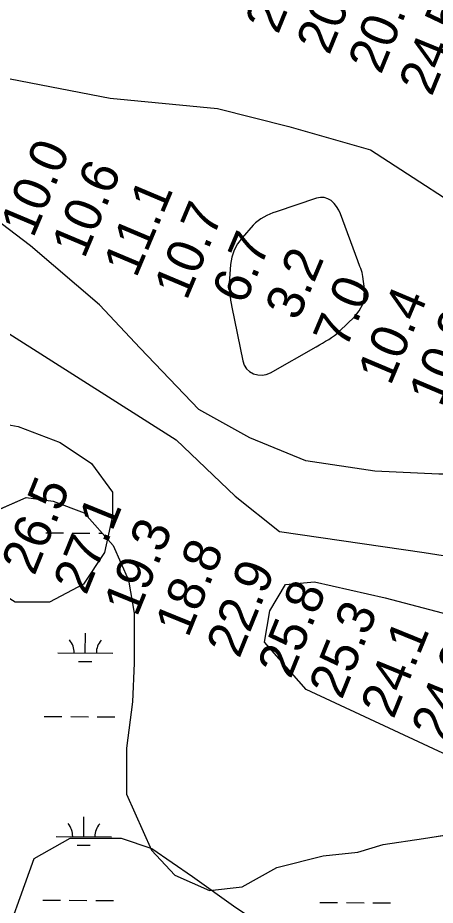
# Model space of a CAD drawing. Extents: x 3271442 to 3309282, y 752266 to 777610.
# Drawn here: x 3289675 to 3290431, y 772135 to 773743 of the extents above; entities that cross this region are included whole.
import ezdxf

# ---------------------------------------------------------------- set-up
doc = ezdxf.new("R2010")
doc.units = 0
for name, color, linetype in [('V-RIVR-RANG', 7, 'Continuous'), ('V-SITE-VEGE', 7, 'Continuous'), ('V-TOPO-DPTH', 7, 'Continuous'), ('V-TOPO-MINR', 7, 'Continuous'), ('V-WETL-SWMP', 7, 'Continuous')]:
    doc.layers.add(name, color=color, linetype=linetype)

msp = doc.modelspace()

# ---------------------------------------------------------------- linework, layer by layer
at = {"layer": 'V-SITE-VEGE'}
msp.add_lwpolyline([(3289634.4, 772849.5), (3289690.2, 772873.9), (3289739.1, 772866.9), (3289795, 772846), (3289847.3, 772786.6), (3289875.2, 772723.8), (3289885.7, 772664.4), (3289885.7, 772573.6), (3289882.2, 772503.7), (3289871.7, 772419.9), (3289871.7, 772336.1), (3289917.1, 772234.8), (3289959, 772189.4), (3290021.8, 772161.5), (3290081.2, 772168.5), (3290144, 772203.4), (3290227.8, 772224.3), (3290290.6, 772231.3), (3290336, 772245.3), (3290409.2, 772255.8), (3290496.5, 772269.7)], dxfattribs=at)
at = {"layer": 'V-TOPO-DPTH'}
for points in [[(3289551, 773653.6), (3289842.1, 773597.4), (3290036.2, 773578.4), (3290165.6, 773545.7), (3290313.5, 773503.8), (3290535, 773359.9), (3290756.7, 773243.7), (3290908.9, 773109.3), (3290954.9, 773002.8), (3290936.2, 772938.2), (3290843.7, 772915.3), (3290649.5, 772915.8), (3290436.8, 772916.3), (3290321.3, 772921.2), (3290196.5, 772940), (3290094.9, 772981.9), (3290002.5, 773032.9), (3289896.5, 773144.2), (3289822.7, 773222.9), (3289698.1, 773329.6), (3289605.8, 773399.2), (3289518.1, 773454.9), (3289551, 773653.6)], [(3289639.5, 772039.8), (3289704.6, 772220), (3289769.4, 772256.8), (3289861.9, 772256.6), (3289917.3, 772237.9), (3289991.2, 772186.9), (3290069.7, 772131.2), (3290125, 772094.1), (3290235.8, 772015.2), (3290305, 771954.9), (3290309.5, 771899.4), (3290309.5, 771880.9), (3290304.8, 771853.2), (3290267.7, 771811.7), (3290226.1, 771811.8), (3290105.9, 771812.1), (3290018, 771812.3), (3289888.5, 771803.4), (3289777.6, 771799), (3289710.5, 771799.2), (3289703.6, 771799.2)]]:
    msp.add_lwpolyline(points, dxfattribs=at)
at = {"layer": 'V-TOPO-MINR'}
for points in [[(3289551, 773653.6), (3289842.1, 773597.4), (3290036.2, 773578.4), (3290165.6, 773545.7), (3290313.5, 773503.8), (3290535, 773359.9), (3290756.7, 773243.7), (3290908.9, 773109.3), (3290954.9, 773002.8), (3290936.2, 772938.2), (3290843.7, 772915.3), (3290649.5, 772915.8), (3290436.8, 772916.3), (3290321.3, 772921.2), (3290196.5, 772940), (3290094.9, 772981.9), (3290002.5, 773032.9), (3289896.5, 773144.2), (3289822.7, 773222.9), (3289698.1, 773329.6), (3289605.8, 773399.2), (3289518.1, 773454.9)], [(3290229.4, 773417.3), (3290222.7, 773417.4), (3290215.7, 773416.2), (3290142.5, 773391.4), (3290136.7, 773389.3), (3290131.1, 773387), (3290125.6, 773384.5), (3290120.1, 773381.7), (3290114.9, 773378.6), (3290110, 773375.1), (3290105.4, 773371.2), (3290101.1, 773366.9), (3290080.8, 773344.4), (3290072.8, 773333.5), (3290066.4, 773321.9), (3290062.4, 773309.2), (3290059.9, 773295.9), (3290057.8, 773269.9), (3290057.5, 773263.5), (3290057.4, 773257), (3290057.8, 773250.6), (3290058.3, 773244.2), (3290059.2, 773237.8), (3290060.1, 773231.5), (3290061.2, 773225.1), (3290062.4, 773218.8), (3290082.2, 773121.2), (3290084.9, 773113.7), (3290088.9, 773107.1), (3290094.5, 773102), (3290101.4, 773097.9), (3290109.2, 773095.9), (3290117, 773095.3), (3290124.6, 773096.8), (3290132.1, 773099.8), (3290215.1, 773146.8), (3290220.8, 773150.1), (3290226.4, 773153.4), (3290232, 773156.7), (3290237.6, 773160.1), (3290243, 773163.6), (3290248.3, 773167.4), (3290253.3, 773171.5), (3290258.1, 773175.9), (3290284.1, 773200.8), (3290292.8, 773212), (3290299.2, 773224.1), (3290301.9, 773237.4), (3290302.3, 773251.7), (3290299.7, 773274.1), (3290299.1, 773277.9), (3290298.3, 773281.5), (3290297.2, 773285.1), (3290295.8, 773288.6), (3290294.3, 773292.1), (3290292.9, 773295.6), (3290291.5, 773299.1), (3290290.1, 773302.6), (3290258.9, 773387.7), (3290255.8, 773394.5), (3290252, 773400.8), (3290247.3, 773406.4), (3290241.9, 773411.5), (3290235.8, 773415.1), (3290229.4, 773417.3)], [(3289490.9, 773277.2), (3289961.7, 772978.2), (3290068.4, 772876.3), (3290148.5, 772811.9), (3290410.4, 772773.9), (3290650.9, 772735.8), (3290950.2, 772670.9), (3291099.8, 772601), (3291473.7, 772461.1), (3291601.9, 772407.3), (3291869.1, 772337.1)], [(3289433.6, 773078.9), (3289595, 773016.7), (3289675.7, 773002.3), (3289751.6, 772973.6), (3289808.5, 772935.5), (3289846.4, 772883.1), (3289846.3, 772840.4), (3289831.8, 772773.9), (3289793.7, 772717), (3289731.9, 772683.9), (3289670.1, 772684.1), (3289556.3, 772755.6), (3289405.4, 772847)], [(3291311.7, 771953.3), (3291050.9, 772139.2), (3290695.1, 772282.6), (3290462.6, 772401.9), (3290197, 772526), (3290121.2, 772611.7), (3290130.8, 772668.7), (3290159.4, 772716.1), (3290211.7, 772720.7), (3290339.9, 772691.9), (3290686.4, 772600.8), (3290914.2, 772548), (3291213.1, 772419), (3291488.4, 772313.8), (3291844.3, 772208.5), (3292162.4, 772136.4), (3292304.7, 772088.6)]]:
    msp.add_lwpolyline(points, dxfattribs=at)
msp.add_lwpolyline([(3289611.3, 771878.1), (3289639.5, 772039.8), (3289704.6, 772220), (3289769.4, 772256.8), (3289861.9, 772256.6), (3289917.3, 772237.9), (3289991.2, 772186.9), (3290069.7, 772131.2), (3290125, 772094.1), (3290235.8, 772015.2), (3290305, 771954.9), (3290309.5, 771899.4), (3290309.5, 771880.9), (3290304.8, 771853.2), (3290267.7, 771811.7), (3290226.1, 771811.8), (3290105.9, 771812.1), (3290018, 771812.3), (3289888.5, 771803.4), (3289777.6, 771799), (3289703.6, 771799.2), (3289657.4, 771799.3), (3289615.8, 771813.3)], close=True, dxfattribs=at)
at = {"layer": 'V-WETL-SWMP'}
for p, q in [((3289634.4, 772849.5), (3289690.2, 772873.9)), ((3289690.2, 772873.9), (3289739.1, 772866.9)), ((3289739.1, 772866.9), (3289795, 772846)), ((3289795, 772846), (3289847.3, 772786.6)), ((3289725.4, 772809.8), (3289757.4, 772809.5)), ((3289773.4, 772809.4), (3289805.4, 772809.1)), ((3289821.4, 772809), (3289827.6, 772809)), ((3289847.3, 772786.6), (3289875.2, 772723.8)), ((3289875.2, 772723.8), (3289885.7, 772664.4)), ((3289885.7, 772664.4), (3289885.7, 772573.6)), ((3289797, 772592), (3289797.3, 772628)), ((3289747, 772592.4), (3289847, 772591.5)), ((3289784.8, 772576.6), (3289808.8, 772576.4)), ((3289885.7, 772573.6), (3289882.2, 772503.7)), ((3289882.2, 772503.7), (3289871.7, 772419.9)), ((3289722.6, 772477.1), (3289754.6, 772476.9)), ((3289770.6, 772476.7), (3289802.6, 772476.5)), ((3289818.6, 772476.3), (3289850.6, 772476.1)), ((3289871.7, 772419.9), (3289871.7, 772336.1)), ((3289871.7, 772336.1), (3289917.1, 772234.8)), ((3289794.2, 772259.3), (3289794.5, 772295.3)), ((3290409.2, 772255.8), (3290496.5, 772269.7)), ((3289744.2, 772259.7), (3289844.2, 772258.9)), ((3290336, 772245.3), (3290409.2, 772255.8)), ((3289782.1, 772244), (3289806.1, 772243.8)), ((3290290.6, 772231.3), (3290336, 772245.3)), ((3289917.1, 772234.8), (3289959, 772189.4)), ((3290144, 772203.4), (3290227.8, 772224.3)), ((3290227.8, 772224.3), (3290290.6, 772231.3)), ((3290081.2, 772168.5), (3290144, 772203.4)), ((3289959, 772189.4), (3290021.8, 772161.5)), ((3290021.8, 772161.5), (3290081.2, 772168.5)), ((3289719.9, 772144.5), (3289751.9, 772144.2)), ((3289767.9, 772144.1), (3289799.9, 772143.8)), ((3289815.9, 772143.7), (3289847.9, 772143.4)), ((3290221.8, 772140.3), (3290253.8, 772140.1)), ((3290269.8, 772139.9), (3290301.8, 772139.7)), ((3290317.8, 772139.5), (3290349.8, 772139.3))]:
    msp.add_line(p, q, dxfattribs=at)
for centre, start, end in [((3289741.7, 772592.9), 358.7563, 40.2999), ((3289852.2, 772592), 138.7563, 180.2999), ((3289739, 772260.2), 358.7563, 40.2999), ((3289849.5, 772259.3), 138.7563, 180.2999)]:
    msp.add_arc(centre, 35.2, start, end, dxfattribs=at)

# ---------------------------------------------------------------- texts
at = {"layer": 'V-RIVR-RANG'}
for s, rotation, p in [('24.4', 67.8583, (3290145.9, 773711.3)), ('20.9', 67.8583, (3290238.5, 773673.6)), ('20.1', 67.8583, (3290332.2, 773638.6)), ('24.5', 67.8583, (3290424.1, 773598.9)), ('10.0', 67.1483, (3289702.6, 773342.3)), ('10.6', 67.1483, (3289795.2, 773304.7)), ('11.1', 67.1483, (3289889.1, 773269.9)), ('10.7', 67.1483, (3289980.4, 773229.1)), ('6.7', 67.1483, (3290085.6, 773221.1)), ('3.2', 67.1483, (3290181.8, 773192)), ('7.0', 67.1483, (3290268.9, 773141.2)), ('10.4', 67.1483, (3290349.4, 773074.7)), ('10.9', 67.1483, (3290441.5, 773035.8)), ('26.5', 67.8983, (3289704.8, 772730.4)), ('27.1', 67.8983, (3289798.5, 772695.2)), ('19.3', 67.8983, (3289890.3, 772655.6)), ('18.8', 67.8983, (3289983.1, 772618.2)), ('22.9', 67.8983, (3290075.7, 772580.6)), ('25.8', 67.8983, (3290168.5, 772543.4)), ('25.3', 67.8983, (3290261.3, 772506)), ('24.1', 67.8983, (3290354.9, 772470.8)), ('24.9', 67.8983, (3290446.7, 772431))]:
    msp.add_text(s, height=67, rotation=rotation, dxfattribs=at).set_placement(p)

doc.saveas('drawing.dxf')
